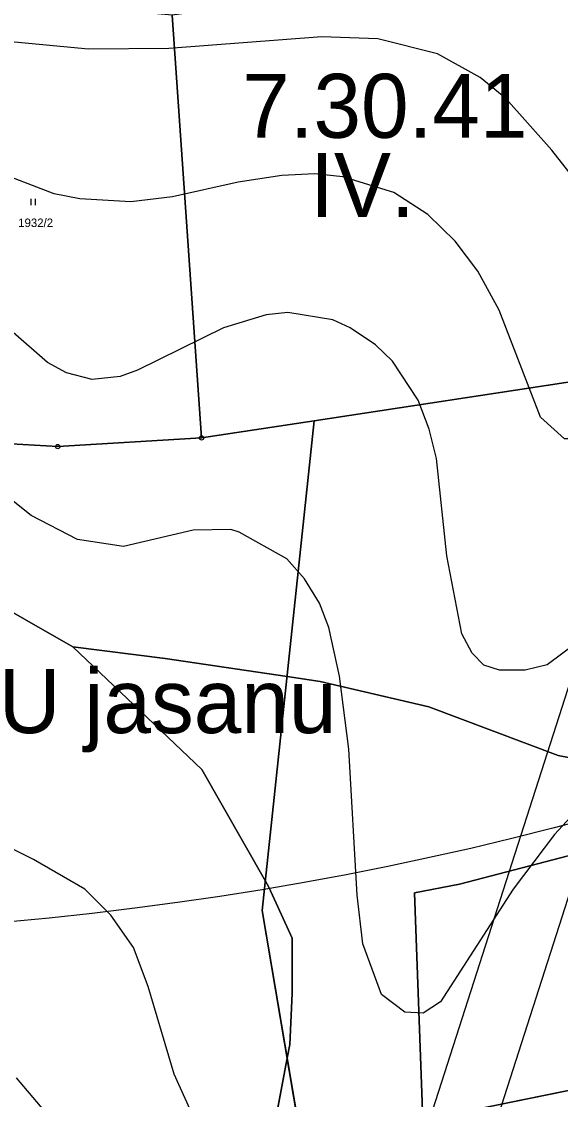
# Model space of a CAD drawing. Extents: x -706130 to -698555, y -971544 to -967260.
# Drawn here: x -704090.1 to -703963.8, y -970617.2 to -970364.4 of the extents above; entities that cross this region are included whole.
import ezdxf

# ---------------------------------------------------------------- set-up
doc = ezdxf.new("R2010")
doc.units = 0
for name, color, linetype in [('BPEJ hranice S', 7, 'Continuous'), ('BPEJ I-II trida ochrany S', 7, 'Continuous'), ('BPEJ kód', 7, 'Continuous'), ('Docházková izochrona - VLAK N', 7, 'Continuous'), ('Elektro VVN nadzemní 110 S', 7, 'Continuous'), ('KN_Hranice_parcel', 7, 'Continuous'), ('KN_Parcelni cisla', 7, 'Continuous'), ('KN_Polygon parcely', 7, 'Continuous'), ('KN_Popisy_pomistni nazvy', 7, 'Continuous'), ('KN_POZEMKY_2_ORNA PUDA', 7, 'Continuous'), ('KN_POZEMKY_7_TTP', 7, 'Continuous'), ('KN_Značky bodu BP', 7, 'Continuous'), ('KN_Značky kultur', 7, 'Continuous'), ('OP ELE VN_VVN_trafostanice', 7, 'Continuous'), ('VÝŠKOPIS_vrstevnice doplňková', 7, 'Continuous'), ('VÝŠKOPIS_vrstevnice hlavní', 7, 'Continuous'), ('VÝŠKOPIS_vrstevnice zesílená', 7, 'Continuous')]:
    doc.layers.add(name, color=color, linetype=linetype)

msp = doc.modelspace()

# ---------------------------------------------------------------- linework, layer by layer
at = {"layer": 'BPEJ hranice S'}
for points in [[(-703765.83, -970409.22), (-703787.56, -970421.29), (-703835.89, -970448.82), (-703854.16, -970458.42), (-703872.44, -970471.75), (-703886.99, -970483.83), (-703889.77, -970486.22), (-703902.48, -970497.15), (-703911.46, -970509.55), (-703920.45, -970518.22), (-703925.14, -970530.93), (-703928.81, -970540.84), (-703932.88, -970540.61), (-703947.5, -970539.75), (-703948.19, -970539.62), (-703964.3, -970536.5), (-703994.66, -970525.11), (-704020.13, -970519.15), (-704027.88, -970517.99), (-704056.45, -970513.73), (-704078.13, -970511.01), (-704100.89, -970498)], [(-704100.89, -970498), (-704078.13, -970511.01), (-704047.84, -970539.77), (-704032.96, -970565.94), (-704032.12, -970567.42), (-704026.7, -970579.35), (-704026.7, -970590.88), (-704026.7, -970592.36), (-704027.24, -970604.29), (-704027.85, -970607.48), (-704031.55, -970626.94)], [(-704031.55, -970626.94), (-704027.85, -970607.48), (-704027.24, -970604.29), (-704026.7, -970592.36), (-704026.7, -970590.88), (-704026.7, -970579.35), (-704032.12, -970567.42), (-704032.96, -970565.94), (-704047.84, -970539.77), (-704078.13, -970511.01), (-704056.45, -970513.73), (-704027.88, -970517.99), (-704020.13, -970519.15), (-703994.66, -970525.11), (-703964.3, -970536.5), (-703948.19, -970539.62)]]:
    msp.add_lwpolyline(points, dxfattribs=at)
at = {"layer": 'BPEJ I-II trida ochrany S'}
for p, q in [((-704020.13, -970519.15), (-704027.88, -970517.99)), ((-703994.66, -970525.11), (-704020.13, -970519.15)), ((-704047.84, -970539.77), (-704032.96, -970565.94)), ((-704032.96, -970565.94), (-704032.96, -970565.94)), ((-704026.7, -970579.35), (-704026.7, -970590.88)), ((-704026.7, -970592.36), (-704027.24, -970604.29)), ((-704026.7, -970590.88), (-704026.7, -970592.36)), ((-704027.24, -970604.29), (-704027.85, -970607.48)), ((-704027.85, -970607.48), (-704031.55, -970626.94))]:
    msp.add_line(p, q, dxfattribs=at)
for points in [[(-704027.88, -970517.99), (-704056.45, -970513.73), (-704078.13, -970511.01), (-704047.84, -970539.77)], [(-703948.19, -970539.62), (-703948.19, -970539.62), (-703964.3, -970536.5), (-703994.66, -970525.11)], [(-704032.96, -970565.94), (-704032.12, -970567.42), (-704026.7, -970579.35)]]:
    msp.add_lwpolyline(points, dxfattribs=at)
at = {"layer": 'Docházková izochrona - VLAK N'}
msp.add_circle((-704165.45, -969778.77), 800, dxfattribs=at)
at = {"layer": 'Elektro VVN nadzemní 110 S'}
msp.add_lwpolyline([(-701037.45, -968682.44), (-701220.87, -968784.31), (-701391.86, -968881.84), (-701623.29, -968891.84), (-701851.27, -968902.01), (-702086.7, -968912.6), (-702287.46, -968921.09), (-702541.56, -968932.7), (-702753.57, -968941.78), (-702971.28, -969019.79), (-703148, -969247.53), (-703298.94, -969438.41), (-703425.51, -969605.35), (-703557.68, -969779.23), (-703693.68, -969958.3), (-703820.28, -970122.34), (-703883.55, -970319.51), (-703938.11, -970495.43), (-703995.91, -970675.44), (-704164.34, -970824.61), (-704345.28, -970983.05), (-704345.55, -970983.3)], dxfattribs=at)
at = {"layer": 'KN_Hranice_parcel'}
for p, q in [((-704054.81, -970362.83), (-704047.91, -970462.01)), ((-704021.52, -970457.99), (-704047.91, -970462.01)), ((-703996, -970622.02), (-703939.69, -970610.55))]:
    msp.add_line(p, q, dxfattribs=at)
for points in [[(-703727.07, -970403.05), (-703763.94, -970409.03), (-703781.1, -970410.72), (-703819.16, -970415.35), (-703835.12, -970417.7), (-703869.86, -970424.84), (-703938.43, -970444.92), (-703948.54, -970445.65), (-703958.88, -970448.46), (-704021.52, -970457.99)], [(-703601.59, -970446.31), (-703650.49, -970452.38), (-703705.99, -970461.1), (-703719.74, -970461.45), (-703751.78, -970468.09), (-703817.03, -970478.47), (-703830.51, -970478.8), (-703911.35, -970488.92), (-703932.24, -970494.67), (-703954.77, -970558.17), (-703987.44, -970566.67), (-703997.99, -970568.7), (-703996, -970622.02)], [(-704047.91, -970462.01), (-704081.65, -970464.04), (-704092.6, -970463.42), (-704177.13, -970459.6), (-704201.61, -970456.42)], [(-704024.67, -970626.33), (-704033.69, -970572.84), (-704021.52, -970457.99)]]:
    msp.add_lwpolyline(points, dxfattribs=at)
at = {"layer": 'KN_Polygon parcely'}
for points in [[(-703745.69, -970325.55), (-703799.81, -970318.76), (-703832.11, -970306.19), (-703836.12, -970303.81), (-703867.44, -970311.2), (-703907.58, -970333.06), (-703958.41, -970348.31), (-703977.64, -970352.14), (-704054.81, -970362.83), (-704047.91, -970462.01), (-704021.52, -970457.99), (-703958.88, -970448.46), (-703948.54, -970445.65), (-703938.43, -970444.92), (-703869.86, -970424.84), (-703835.12, -970417.7), (-703819.16, -970415.35), (-703781.1, -970410.72), (-703763.94, -970409.03)], [(-703763.94, -970409.03), (-703781.1, -970410.72), (-703819.16, -970415.35), (-703835.12, -970417.7), (-703869.86, -970424.84), (-703938.43, -970444.92), (-703948.54, -970445.65), (-703958.88, -970448.46), (-704021.52, -970457.99), (-704033.69, -970572.84), (-704024.67, -970626.33)], [(-703751.78, -970468.09), (-703817.03, -970478.47), (-703830.51, -970478.8), (-703911.35, -970488.92), (-703932.24, -970494.67), (-703954.77, -970558.17), (-703987.44, -970566.67), (-703997.99, -970568.7), (-703996, -970622.02), (-703939.69, -970610.55), (-703927.21, -970608.46), (-703891.19, -970601.77), (-703878.05, -970599.64), (-703864.09, -970596.98), (-703819.3, -970590.01), (-703801.94, -970591.31), (-703798.86, -970592.43), (-703799.64, -970587.13), (-703756.58, -970581.51)], [(-703996, -970622.02), (-703997.99, -970568.7), (-703987.44, -970566.67), (-703954.77, -970558.17), (-703932.24, -970494.67), (-703911.35, -970488.92), (-703830.51, -970478.8), (-703817.03, -970478.47), (-703751.78, -970468.09)], [(-703472.33, -970642.48), (-703487.91, -970603.31), (-703496.74, -970590.39), (-703505.32, -970588.09), (-703535.66, -970584.34), (-703563.16, -970576.96), (-703616.81, -970575.11), (-703633.14, -970576.75), (-703694.66, -970579.09), (-703721.49, -970583.09), (-703798.86, -970592.43), (-703801.94, -970591.31), (-703819.3, -970590.01), (-703864.09, -970596.98), (-703878.05, -970599.64), (-703891.19, -970601.77), (-703927.21, -970608.46), (-703939.69, -970610.55), (-703996, -970622.02)]]:
    msp.add_lwpolyline(points, dxfattribs=at)
for points in [[(-704054.81, -970362.83), (-704083.98, -970360.18), (-704125.78, -970355.06), (-704175.54, -970351.17), (-704263.51, -970345.81), (-704260.19, -970378.07), (-704255.48, -970377.7), (-704227.73, -970383.43), (-704220.8, -970382.6), (-704221.32, -970406.23), (-704160.16, -970413), (-704151.46, -970405.74), (-704118.52, -970411.14), (-704145.56, -970412.88), (-704147.67, -970414.38), (-704150.31, -970428.74), (-704200.96, -970425.35), (-704201.61, -970456.42), (-704177.13, -970459.6), (-704092.6, -970463.42), (-704081.65, -970464.04), (-704047.91, -970462.01)], [(-704177.13, -970459.6), (-704201.61, -970456.42), (-704221.84, -970446.9), (-704241.54, -970439.34), (-704261.09, -970431.85), (-704274.19, -970453.9), (-704289.23, -970474.65), (-704302.15, -970536.53), (-704312.43, -970563.41), (-704315.52, -970587.47), (-704232.28, -970609.54), (-704191.1, -970613.7), (-704175.4, -970615.17), (-704145.88, -970618.09), (-704124.32, -970620.81), (-704098.61, -970623.43), (-704029.48, -970627.05), (-704024.67, -970626.33), (-704033.69, -970572.84), (-704021.52, -970457.99), (-704047.91, -970462.01), (-704081.65, -970464.04), (-704092.6, -970463.42)]]:
    msp.add_lwpolyline(points, close=True, dxfattribs=at)
at = {"layer": 'KN_POZEMKY_2_ORNA PUDA'}
for p, q in [((-704047.91, -970462.01), (-704021.52, -970457.99)), ((-704021.52, -970457.99), (-704033.69, -970572.84)), ((-704092.6, -970463.42), (-704081.65, -970464.04)), ((-704081.65, -970464.04), (-704047.91, -970462.01)), ((-703987.44, -970566.67), (-703954.77, -970558.17)), ((-703997.99, -970568.7), (-703987.44, -970566.67)), ((-703996, -970622.02), (-703997.99, -970568.7)), ((-704033.69, -970572.84), (-704024.67, -970626.33)), ((-703939.69, -970610.55), (-703996, -970622.02)), ((-703996, -970622.02), (-703939.69, -970610.55))]:
    msp.add_line(p, q, dxfattribs=at)
at = {"layer": 'KN_POZEMKY_7_TTP'}
for p, q in [((-704054.81, -970362.83), (-704047.91, -970462.01)), ((-704047.91, -970462.01), (-704054.81, -970362.83)), ((-704021.52, -970457.99), (-703958.88, -970448.46)), ((-703958.88, -970448.46), (-704021.52, -970457.99)), ((-704021.52, -970457.99), (-704047.91, -970462.01)), ((-704033.69, -970572.84), (-704021.52, -970457.99)), ((-704081.65, -970464.04), (-704092.6, -970463.42)), ((-704047.91, -970462.01), (-704081.65, -970464.04)), ((-703954.77, -970558.17), (-703987.44, -970566.67)), ((-703987.44, -970566.67), (-703997.99, -970568.7)), ((-703997.99, -970568.7), (-703996, -970622.02)), ((-704024.67, -970626.33), (-704033.69, -970572.84))]:
    msp.add_line(p, q, dxfattribs=at)
at = {"layer": 'KN_Značky bodu BP'}
for centre, radius in [((-704081.65, -970464.04), 0.5), ((-704047.91, -970462.01), 0.5), ((-704047.91, -970462.01), 0.0303), ((-704081.65, -970464.04), 0.0303)]:
    msp.add_circle(centre, radius, dxfattribs=at)
at = {"layer": 'KN_Značky kultur'}
for p, q in [((-704087.89, -970407.43), (-704087.89, -970405.93)), ((-704086.89, -970407.43), (-704086.89, -970405.93))]:
    msp.add_line(p, q, dxfattribs=at)
at = {"layer": 'OP ELE VN_VVN_trafostanice'}
msp.add_lwpolyline([(-703452.4, -969615.95), (-703569.62, -969770.15), (-703569.63, -969770.16), (-703705.59, -969949.17), (-703832.15, -970113.17), (-703832.18, -970113.21), (-703832.75, -970114), (-703833.27, -970114.84), (-703833.73, -970115.7), (-703834.13, -970116.6), (-703834.48, -970117.51), (-703834.56, -970117.75), (-703897.84, -970314.93), (-703897.88, -970315.07), (-703952.42, -970490.91), (-704008.94, -970666.94), (-704174.25, -970813.35), (-704355.23, -970971.82)], dxfattribs=at)
at = {"layer": 'VÝŠKOPIS_vrstevnice doplňková'}
msp.add_lwpolyline([(-703990.86, -970696.39), (-704007.98, -970681.98), (-704020.82, -970674.42), (-704033.94, -970668), (-704043.79, -970661.72), (-704052.21, -970655.3), (-704072.75, -970634.05), (-704091.3, -970612.08)], dxfattribs=at)
at = {"layer": 'VÝŠKOPIS_vrstevnice hlavní'}
for points in [[(-703883.29, -970441.39), (-703898.97, -970441.68), (-703911.57, -970438.72), (-703926.52, -970434.98), (-703938.35, -970427.46), (-703945.2, -970420.75), (-703965.75, -970394.5), (-703976.59, -970382.38), (-703982.58, -970377.52), (-703992.57, -970371.96), (-704006.55, -970368.39), (-704019.68, -970367.97), (-704055.63, -970370.68), (-704074.46, -970370.82), (-704132.39, -970365.4)], [(-703908.01, -970458.64), (-703952.13, -970462.21), (-703962.81, -970462.21), (-703968.46, -970457.13), (-703978.16, -970432.02), (-703983.15, -970422.89), (-703988.43, -970415.9), (-703994.85, -970409.63), (-704002.84, -970404.49), (-704014.83, -970400.78), (-704021.39, -970400.07), (-704029.09, -970400.49), (-704039.37, -970402.06), (-704054.77, -970405.49), (-704064.47, -970406.63), (-704076.46, -970405.92), (-704082.45, -970404.77), (-704110.42, -970394.07)], [(-703992.85, -970466.84), (-703994.57, -970459.99), (-703997.14, -970453.14), (-704003.13, -970444.01), (-704007.12, -970440.16), (-704013.11, -970436.16), (-704017.11, -970434.31), (-704027.67, -970432.6), (-704032.8, -970433.17), (-704042.79, -970436.16), (-704062.91, -970446.15), (-704067.04, -970447.58), (-704073.61, -970448.29), (-704079.6, -970446.72), (-704084.02, -970444.29), (-704092.72, -970436.73)], [(-703772, -970494.51), (-703792.55, -970495.08), (-703808.24, -970499.51), (-703815.09, -970500.36), (-703829.35, -970499.94), (-703843.34, -970496.23), (-703875.01, -970484.96), (-703885.28, -970482.82), (-703892.13, -970482.24), (-703910.11, -970484.1), (-703929.37, -970489.24), (-703936.79, -970493.23), (-703944.2, -970498.37), (-703966.89, -970515.2), (-703972.03, -970516.49), (-703978.02, -970516.49), (-703981.73, -970515.34), (-703984.44, -970512.49), (-703986.86, -970507.93), (-703990.43, -970489.66), (-703992.85, -970466.84)], [(-704049.21, -970622.63), (-704054.35, -970611.22), (-704060.48, -970590.67), (-704063.9, -970581.54), (-704069.18, -970573.98), (-704075.32, -970567.85), (-704087.3, -970560.86), (-704103.28, -970553.01)]]:
    msp.add_lwpolyline(points, dxfattribs=at)
at = {"layer": 'VÝŠKOPIS_vrstevnice zesílená'}
for points in [[(-704027.95, -970490.38), (-704039.08, -970484.1), (-704041.08, -970483.53), (-704049.92, -970483.67), (-704066.19, -970487.52), (-704077.03, -970485.81), (-704087.87, -970480.25), (-704098, -970472.26)], [(-703938.5, -970526.19), (-703965.18, -970555.01), (-703974.88, -970567.85), (-703991.86, -970594.24), (-703995.99, -970596.95), (-704000.27, -970596.67), (-704005.7, -970592.53), (-704010.12, -970580.69), (-704011.4, -970569.27), (-704013.4, -970535.03), (-704015.54, -970517.91), (-704018.11, -970506.5), (-704020.25, -970500.79), (-704023.81, -970495.09), (-704027.95, -970490.38)]]:
    msp.add_lwpolyline(points, dxfattribs=at)

# ---------------------------------------------------------------- texts
at = {"layer": 'BPEJ kód'}
for s, p in [('7.30.41', (-704038.41, -970391.63)), ('IV.', (-704022.45, -970410.22))]:
    msp.add_text(s, height=15, dxfattribs=at).set_placement(p)
at = {"layer": 'KN_Parcelni cisla'}
msp.add_text('1932/2', height=2, dxfattribs=at).set_placement((-704090.92, -970412.56))
at = {"layer": 'KN_Popisy_pomistni nazvy'}
msp.add_text('U jasanu', height=15, dxfattribs=at).set_placement((-704095.46, -970531.25))

doc.saveas('drawing.dxf')
